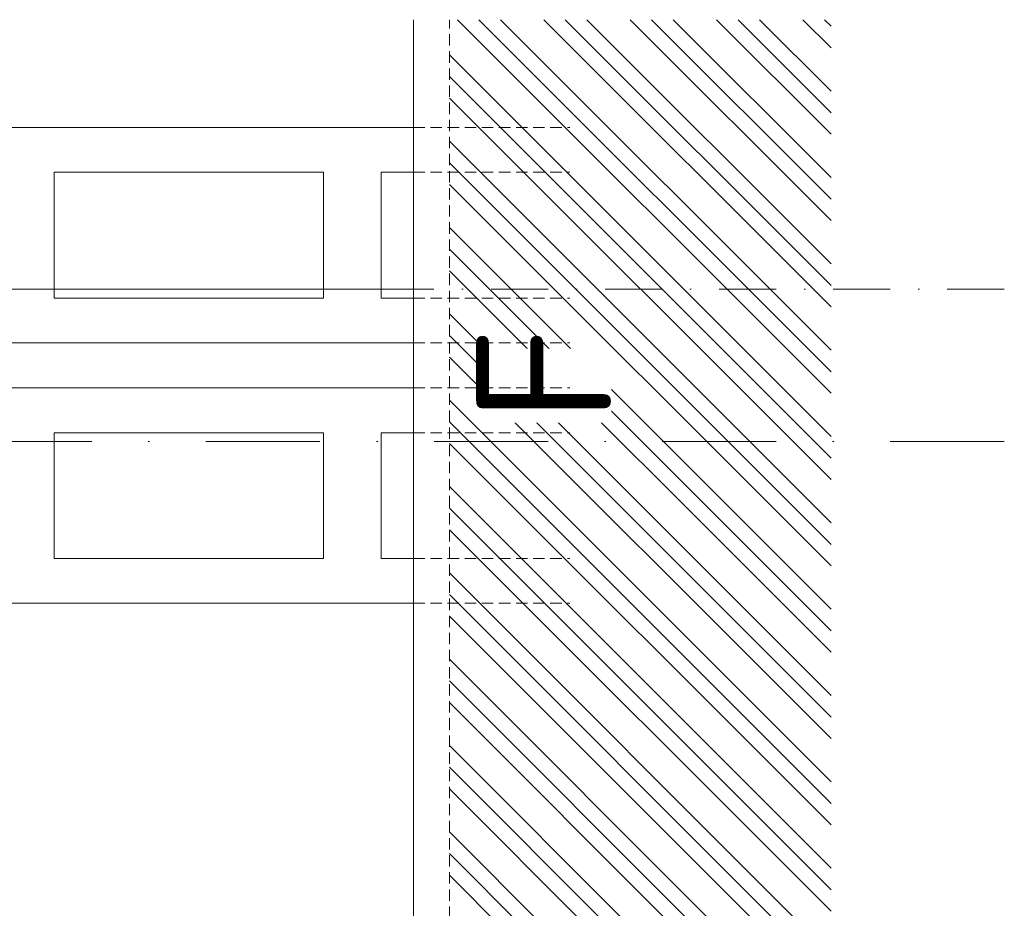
# Model space of a CAD drawing. Header units: millimetres. Extents: x -15830 to 4680139, y -28864 to 2281735.
# Tile 368 of 577: x 130702 to 136184, y 322984 to 327933. Entities that reach past the tile are written whole.
import ezdxf

# ---------------------------------------------------------------- set-up
doc = ezdxf.new("R2010")
doc.units = ezdxf.units.MM
for name, pattern in [('CENTERX2', [101.6, 63.5, -12.7, 12.7, -12.7]), ('DASHDOT', [25.4, 12.7, -6.35, 0, -6.35]), ('HIDDEN', [9.525, 6.35, -3.175])]:
    doc.linetypes.add(name, pattern=pattern)
for name, color, linetype, lineweight in [('A99_N_txt-popis-200', 240, 'Continuous', 5), ('A99_S_kce-pohl', 7, 'Continuous', 5), ('A99_S_kce-rez-sil', 7, 'Continuous', 15), ('A99_S_kce-rez-ten', 7, 'Continuous', 9), ('A99_S_osy', 1, 'CENTERX2', 5), ('A99_S_sraf', 252, 'Continuous', 9)]:
    doc.layers.add(name, color=color, linetype=linetype, lineweight=lineweight)
doc.styles.add('ad_popis 100', font='isocpeur.ttf', dxfattribs={"height": 200})

msp = doc.modelspace()

# ---------------------------------------------------------------- hatches: boundary and pattern name
at = {"layer": 'A99_S_sraf', "linetype": 'Continuous', "lineweight": 0}
h = msp.add_hatch(dxfattribs=at)
h.set_pattern_fill('ZEM_PUVODNI', color=256, scale=85)
h.set_pattern_definition([(135, (127233.95, 244883.25), (-240.4163, -240.4163), []), (135, (127233.95, 245003.46), (-240.4163, -240.4163), []), (135, (127233.95, 245123.67), (-240.4163, -240.4163), [])])
h.paths.add_polyline_path([(133706.307, 226798.285), (133351.356, 239257.124), (133244.089, 242832.689), (133839.23, 243003.645), (133778.95, 243313.252), (133778.95, 243683.252), (133093.95, 243683.252), (133093.95, 327933.252), (135218.95, 327933.252), (135218.95, 226795.752)])

# ---------------------------------------------------------------- linework, layer by layer
at = {"layer": 'A99_S_kce-pohl'}
for points in [[(125113.95, 326733.252), (125113.95, 327433.252), (125698.95, 327433.252), (126028.95, 327333.252), (132893.95, 327333.252)], [(125113.95, 326733.252), (120363.95, 326733.252), (120363.95, 326133.252), (132893.95, 326133.252)], [(125113.95, 325283.252), (120363.95, 325283.252), (120363.95, 325883.252), (132893.95, 325883.252)], [(125113.95, 325283.252), (125113.95, 324583.252), (125698.95, 324583.252), (126028.95, 324683.252), (132893.95, 324683.252)]]:
    msp.add_lwpolyline(points, dxfattribs=at)
for points in [[(130893.95, 326383.252), (130893.95, 327083.252), (132393.95, 327083.252), (132393.95, 326383.252)], [(132713.95, 326383.252), (132713.95, 327083.252), (132893.95, 327083.252), (132893.95, 326383.252)], [(130893.95, 325633.252), (130893.95, 324933.252), (132393.95, 324933.252), (132393.95, 325633.252)], [(132713.95, 325633.252), (132713.95, 324933.252), (132893.95, 324933.252), (132893.95, 325633.252)]]:
    msp.add_lwpolyline(points, close=True, dxfattribs=at)
at = {"layer": 'A99_S_kce-rez-sil', "color": 7, "linetype": 'Continuous', "lineweight": 15}
msp.add_line((132893.949, 271013.252), (132893.95, 327933.252), dxfattribs=at)
at = {"layer": 'A99_S_kce-rez-sil', "color": 7, "linetype": 'HIDDEN', "lineweight": 5, "ltscale": 10}
msp.add_line((133093.95, 243683.252), (133093.95, 327933.252), dxfattribs=at)
at = {"layer": 'A99_S_kce-rez-sil', "lineweight": 13}
msp.add_line((132893.95, 326133.252), (119608.95, 326133.252), dxfattribs=at)
at = {"layer": 'A99_S_kce-rez-sil', "color": 7, "linetype": 'HIDDEN', "lineweight": 5, "ltscale": 10}
for points in [[(132893.95, 327333.252), (133763.95, 327333.252)], [(132893.95, 327083.252), (133763.95, 327083.252)], [(132893.95, 326383.252), (133763.95, 326383.252)], [(132893.95, 325633.252), (133763.95, 325633.252)], [(132893.95, 324933.252), (133763.95, 324933.252)], [(132893.95, 324683.252), (133763.95, 324683.252)]]:
    msp.add_lwpolyline(points, dxfattribs=at)
at = {"layer": 'A99_S_kce-rez-ten', "lineweight": 13}
msp.add_line((119758.95, 326433.252), (132893.95, 326433.252), dxfattribs=at)
at = {"layer": 'A99_S_osy', "linetype": 'DASHDOT', "lineweight": 13, "ltscale": 25}
msp.add_line((136183.768, 326433.252), (116163.768, 326433.252), dxfattribs=at)
at = {"layer": 'A99_S_osy', "linetype": 'DASHDOT', "lineweight": 5, "ltscale": 50}
msp.add_lwpolyline([(136183.768, 325583.252), (116163.768, 325583.252)], dxfattribs=at)
msp.add_lwpolyline([(136183.768, 325583.252), (116163.768, 325583.252)], dxfattribs=at)

# ---------------------------------------------------------------- next in the draw order: texts
at = {"layer": 'A99_N_txt-popis-200', "color": 1, "lineweight": 0, "insert": (133245.453, 325688.252), "char_height": 750, "width": 413.22059, "attachment_point": 1, "rotation": 90, "style": 'ad_popis 100', "bg_fill": 3, "box_fill_scale": 1, "bg_fill_color": 256, "bg_fill_transparency": 0}
msp.add_mtext('F', dxfattribs=at)

# ---------------------------------------------------------------- next in the draw order: linework, layer by layer
at = {"layer": 'A99_S_kce-rez-sil', "color": 7, "linetype": 'HIDDEN', "lineweight": 5, "ltscale": 10}
for points in [[(132893.95, 326133.252), (133763.95, 326133.252)], [(132893.95, 325883.252), (133763.95, 325883.252)]]:
    msp.add_lwpolyline(points, dxfattribs=at)

doc.saveas('drawing.dxf')
